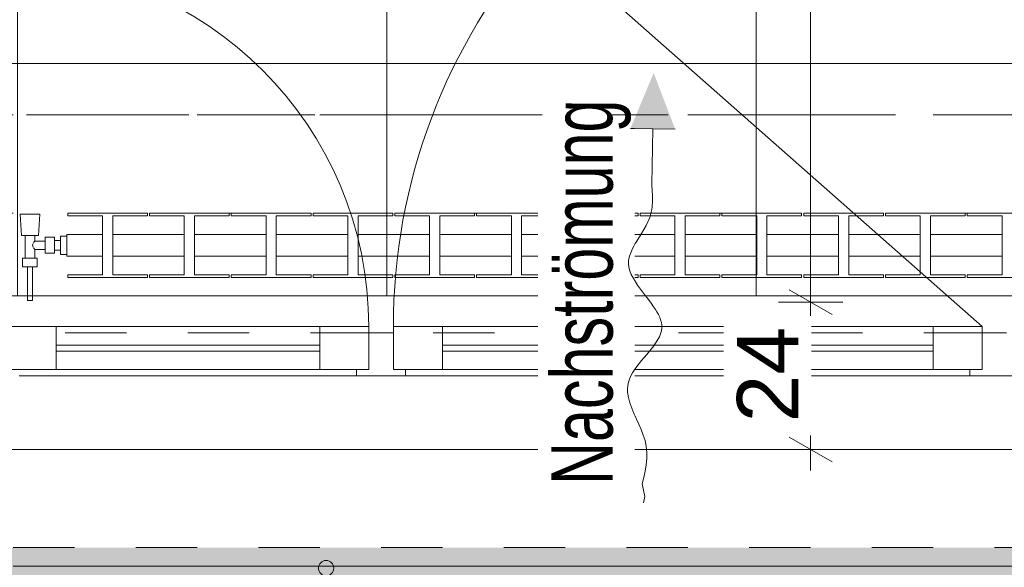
# Model space of a CAD drawing. Header units: metres. Extents: x -3.6 to 90.7, y -11.1 to 18.
# Tile 394 of 656: x 44.5 to 46.1, y -0.2 to 0.7. Entities that reach past the tile are written whole.
import ezdxf

# ---------------------------------------------------------------- set-up
doc = ezdxf.new("R2010")
doc.units = ezdxf.units.M
doc.header["$MEASUREMENT"] = 0
for name, pattern in [('Achse', [0.2, 0.1, -0.05, 0, -0.05]), ('Strichlinie doppelt', [0.546806, 0.264583, -0.105833, 0.070556, -0.105833]), ('Strichlinie eng', [0.115, 0.075, -0.04]), ('Untersicht', [0.1, 0.075, -0.025]), ('Wipeout_Contour', [1, 0, -1])]:
    doc.linetypes.add(name, pattern=pattern)
for name, color, linetype in [('152 - Bemaßung_ Beschriftung.Ausbau', 7, 'Continuous'), ('302 - Elemente.Schraffur', 7, 'Continuous'), ('451 - Universal.Achsen Raster', 7, 'Continuous'), ('603 - Struktur.Bodenplatte_ Decke Roh', 7, 'Continuous'), ('604 - Struktur.Wand Aussen', 7, 'Continuous'), ('608 - Struktur.Träger', 7, 'Continuous'), ('Neubau_152 - Bemaßung_ Beschriftung.Ausbau', 7, 'Continuous'), ('Neubau_650 - Abdeckung.Fußboden Aufbau', 7, 'Continuous'), ('Neubau_653 - Abdeckung.TB Verkofferung', 7, 'Continuous'), ('Neubau_801 - HKLSE.Heizung_ Klima_ Lüftung', 7, 'Continuous')]:
    doc.layers.add(name, color=color, linetype=linetype)
doc.styles.add('ERSTELLTER_STIL_2', font='txt')
doc.dimstyles.new('ERSTELLTER_STIL__1', dxfattribs={"dimtxt": 0.1, "dimasz": 0.0532, "dimexe": 0.18, "dimexo": 0.0625, "dimgap": 0, "dimtad": 1, "dimzin": 0, "dimdsep": 46, "dimtxsty": 'ERSTELLTER_STIL_2', "dimblk": 'ARROWHEAD_2', "dimblk1": 'ARROWHEAD_2', "dimblk2": 'ARROWHEAD_2', "dimcen": 0.09, "dimse1": 1, "dimse2": 1, "dimclrd": 7, "dimclre": 7, "dimclrt": 7, "dimazin": 0, "dimtfac": 1, "dimtdec": 4, "dimtmove": 0, "dimatfit": 3, "dimfxl": 1, "dimtolj": 1, "dimtzin": 0, "dimarcsym": 0})
doc.dimstyles.new('ERSTELLTER_STIL__2', dxfattribs={"dimtxt": 0.1, "dimasz": 0.0532, "dimexe": 0.18, "dimexo": 0.0625, "dimgap": 0, "dimtad": 1, "dimzin": 0, "dimdsep": 46, "dimtxsty": 'ERSTELLTER_STIL_2', "dimblk": 'ARROWHEAD_2', "dimblk1": 'ARROWHEAD_2', "dimblk2": 'ARROWHEAD_2', "dimcen": 0.09, "dimse1": 1, "dimse2": 1, "dimclrd": 7, "dimclre": 7, "dimclrt": 7, "dimazin": 0, "dimtfac": 1, "dimtdec": 4, "dimtmove": 2, "dimatfit": 3, "dimfxl": 1, "dimtolj": 1, "dimtzin": 0, "dimarcsym": 0})
doc.dimstyles.new('ERSTELLTER_STIL__3', dxfattribs={"dimtxt": 0.1, "dimasz": 0.0532, "dimexe": 0.18, "dimexo": 0.0625, "dimgap": 0, "dimtad": 1, "dimtih": 1, "dimtoh": 1, "dimzin": 0, "dimdsep": 46, "dimtxsty": 'ERSTELLTER_STIL_2', "dimblk": 'ARROWHEAD_2', "dimblk1": 'ARROWHEAD_2', "dimblk2": 'ARROWHEAD_2', "dimcen": 0.09, "dimse1": 1, "dimse2": 1, "dimclrd": 7, "dimclre": 7, "dimclrt": 7, "dimazin": 0, "dimtfac": 1, "dimtdec": 4, "dimtmove": 0, "dimatfit": 3, "dimfxl": 1, "dimtolj": 1, "dimtzin": 0, "dimarcsym": 0})

# ---------------------------------------------------------------- blocks, each defined once
blk = doc.blocks.new('*D352')
at = {"layer": '152 - Bemaßung_ Beschriftung.Ausbau', "color": 7, "linetype": 'Continuous', "lineweight": 5}
for p, q in [((-1.71, 0.0252), (-1.64, -0.0152)), ((-1.675, -0.145), (-1.675, 0.005)), ((-1.71, -0.1248), (-1.64, -0.1652)), ((-1.6225, -0.145), (-1.7275, -0.145)), ((-1.675, -0.1792), (-1.675, -0.145))]:
    blk.add_line(p, q, dxfattribs=at)
at = {"layer": '152 - Bemaßung_ Beschriftung.Ausbau', "color": 7, "lineweight": 5, "insert": (-1.6866, -0.1459), "char_height": 0.1, "attachment_point": 7, "rotation": 90, "style": 'ERSTELLTER_STIL_2'}
blk.add_mtext('\\A1;{\\pql;\\fArial|b0|i0|c0|p38;15}', dxfattribs=at)
blk = doc.blocks.new('ARROWHEAD_2')
at = {"color": 0, "linetype": 'Continuous', "lineweight": 0}
for p, q in [((-0.378, -0.655), (0.378, 0.655)), ((0, 0), (-1, 0))]:
    blk.add_line(p, q, dxfattribs=at)
blk = doc.blocks.new('*D353')
at = {"layer": '152 - Bemaßung_ Beschriftung.Ausbau', "color": 7, "linetype": 'Continuous', "lineweight": 5}
for p, q in [((-1.71, 0.0252), (-1.64, -0.0152)), ((-1.675, -0.145), (-1.675, 0.005))]:
    blk.add_line(p, q, dxfattribs=at)
blk = doc.blocks.new('*D362')
at = {"layer": '152 - Bemaßung_ Beschriftung.Ausbau', "color": 7, "linetype": 'Continuous', "lineweight": 5}
for p, q in [((-2.21, 0.0252), (-2.14, -0.0152)), ((-2.175, -0.145), (-2.175, 0.005)), ((-2.21, -0.1248), (-2.14, -0.1652)), ((-2.1225, -0.145), (-2.2275, -0.145)), ((-2.175, -0.1792), (-2.175, -0.145))]:
    blk.add_line(p, q, dxfattribs=at)
at = {"layer": '152 - Bemaßung_ Beschriftung.Ausbau', "color": 7, "lineweight": 5, "insert": (-2.1845, -0.1451), "char_height": 0.1, "attachment_point": 7, "rotation": 90, "style": 'ERSTELLTER_STIL_2'}
blk.add_mtext('\\A1;{\\pql;\\fArial|b0|i0|c0|p38;15}', dxfattribs=at)
blk = doc.blocks.new('*D363')
at = {"layer": '152 - Bemaßung_ Beschriftung.Ausbau', "color": 7, "linetype": 'Continuous', "lineweight": 5}
for p, q in [((-2.21, 0.2702), (-2.14, 0.2298)), ((-2.14, 0.2248), (-2.21, 0.2652)), ((-2.1225, 0.245), (-2.2275, 0.245)), ((-2.175, 0.005), (-2.175, 0.245)), ((-2.21, 0.0252), (-2.14, -0.0152)), ((-2.1225, 0.005), (-2.2275, 0.005)), ((-2.175, -0.145), (-2.175, 0.005))]:
    blk.add_line(p, q, dxfattribs=at)
at = {"layer": '152 - Bemaßung_ Beschriftung.Ausbau', "color": 7, "lineweight": 5, "insert": (-2.195, 0.0491), "char_height": 0.1, "attachment_point": 7, "rotation": 90, "style": 'ERSTELLTER_STIL_2'}
blk.add_mtext('\\A1;{\\pql;\\fArial|b0|i0|c0|p38;24}', dxfattribs=at)
blk = doc.blocks.new('*D404')
at = {"layer": '152 - Bemaßung_ Beschriftung.Ausbau', "color": 7, "linetype": 'Continuous', "lineweight": 5}
for p, q in [((44.38, -4.1125), (44.38, -4.0075)), ((46.78, -4.1125), (46.78, -4.0075)), ((44.4002, -4.025), (44.3598, -4.095)), ((46.8002, -4.025), (46.7598, -4.095)), ((44.38, -4.06), (46.78, -4.06))]:
    blk.add_line(p, q, dxfattribs=at)
at = {"layer": '152 - Bemaßung_ Beschriftung.Ausbau', "color": 7, "lineweight": 5, "char_height": 0.1, "attachment_point": 7, "style": 'ERSTELLTER_STIL_2'}
for s, insert in [('\\A1;{\\pql;\\fArial|b0|i0|c0|p38;2,40}', (45.447, -4.04)), ('\\A1;{\\pql;\\fArial|b0|i0|c0|p38;2,01}', (45.447, -4.18))]:
    blk.add_mtext(s, dxfattribs=dict(at, insert=insert))
blk = doc.blocks.new('*D441')
at = {"layer": '152 - Bemaßung_ Beschriftung.Ausbau', "color": 7, "linetype": 'Continuous', "lineweight": 5}
for p, q in [((43.9852, -4.525), (43.9448, -4.595)), ((47.2902, -4.525), (47.2498, -4.595)), ((43.965, -4.56), (47.27, -4.56))]:
    blk.add_line(p, q, dxfattribs=at)
at = {"layer": '152 - Bemaßung_ Beschriftung.Ausbau', "color": 7, "lineweight": 5, "char_height": 0.1, "attachment_point": 7, "style": 'ERSTELLTER_STIL_2'}
for s, insert in [('\\A1;{\\pql;\\fArial|b0|i0|c0|p38;3,30\\fArial|b0|i0|c0|p38;\\A1{\\H.66x;\\S5^  ;}}', (45.3835, -4.5594)), ('\\A1;{\\pql;\\fArial|b0|i0|c0|p38;14}', (47.098, -4.54))]:
    blk.add_mtext(s, dxfattribs=dict(at, insert=insert))
blk = doc.blocks.new('*D442')
at = {"layer": '152 - Bemaßung_ Beschriftung.Ausbau', "color": 7, "linetype": 'Continuous', "lineweight": 5}
for p, q in [((47.27, -4.6125), (47.27, -4.5075)), ((47.41, -4.6125), (47.41, -4.5075)), ((47.2902, -4.525), (47.2498, -4.595)), ((47.4302, -4.525), (47.3898, -4.595)), ((43.965, -4.56), (47.27, -4.56)), ((47.27, -4.56), (47.41, -4.56))]:
    blk.add_line(p, q, dxfattribs=at)
blk = doc.blocks.new('*D481')
at = {"layer": '152 - Bemaßung_ Beschriftung.Ausbau', "color": 7, "linetype": 'Continuous', "lineweight": 5}
for p, q in [((43.88, -5.1125), (43.88, -5.0075)), ((47.18, -5.1125), (47.18, -5.0075)), ((43.9002, -5.025), (43.8598, -5.095)), ((47.2002, -5.025), (47.1598, -5.095)), ((43.88, -5.06), (47.18, -5.06))]:
    blk.add_line(p, q, dxfattribs=at)
at = {"layer": '152 - Bemaßung_ Beschriftung.Ausbau', "color": 7, "lineweight": 5, "insert": (45.397, -5.04), "char_height": 0.1, "attachment_point": 7, "style": 'ERSTELLTER_STIL_2'}
blk.add_mtext('\\A1;{\\pql;\\fArial|b0|i0|c0|p38;3,30}', dxfattribs=at)
blk = doc.blocks.new('*D494')
at = {"layer": '152 - Bemaßung_ Beschriftung.Ausbau', "color": 7, "linetype": 'Continuous', "lineweight": 5}
for p, q in [((-0.165, -5.6125), (-0.165, -5.5075)), ((62.425, -5.6125), (62.425, -5.5075)), ((-0.1448, -5.525), (-0.1852, -5.595)), ((62.4048, -5.595), (62.4452, -5.525)), ((-0.1992, -5.56), (-0.165, -5.56)), ((-0.165, -5.56), (62.425, -5.56)), ((62.425, -5.56), (62.4593, -5.56))]:
    blk.add_line(p, q, dxfattribs=at)
at = {"layer": '152 - Bemaßung_ Beschriftung.Ausbau', "color": 7, "lineweight": 5, "insert": (30.959, -5.54), "char_height": 0.1, "attachment_point": 7, "style": 'ERSTELLTER_STIL_2'}
blk.add_mtext('\\A1;{\\pql;\\fArial|b0|i0|c0|p38;62,59}', dxfattribs=at)
blk = doc.blocks.new('*D611')
at = {"layer": '152 - Bemaßung_ Beschriftung.Ausbau', "color": 7, "linetype": 'Continuous', "lineweight": 5}
for p, q in [((45.7803, 0.245), (45.7803, 3.72)), ((45.7453, 0.2652), (45.8153, 0.2248)), ((45.8328, 0.245), (45.7278, 0.245)), ((45.7803, 0.005), (45.7803, 0.245)), ((45.7453, 0.0252), (45.8153, -0.0152)), ((45.8328, 0.005), (45.7278, 0.005)), ((45.7803, -0.0292), (45.7803, 0.005))]:
    blk.add_line(p, q, dxfattribs=at)
at = {"color": 254, "linetype": 'Wipeout_Contour', "lineweight": 0, "ltscale": 182.85335}
blk.add_wipeout([(45.7818, 0.0277), (45.7818, 0.2223), (45.6389, 0.2223), (45.6389, 0.0277)], dxfattribs=at).dxf.layer = '152 - Bemaßung_ Beschriftung.Ausbau'
at = {"layer": '152 - Bemaßung_ Beschriftung.Ausbau', "color": 7, "lineweight": 5, "insert": (45.7603, 0.0491), "char_height": 0.1, "attachment_point": 7, "rotation": 90, "style": 'ERSTELLTER_STIL_2'}
blk.add_mtext('\\A1;{\\pql;\\fArial|b0|i0|c0|p38;24}', dxfattribs=at)
blk = doc.blocks.new('*D612')
at = {"layer": '152 - Bemaßung_ Beschriftung.Ausbau', "color": 7, "linetype": 'Continuous', "lineweight": 5}
for p, q in [((45.7453, 3.7402), (45.8153, 3.6998)), ((45.8328, 3.72), (45.7278, 3.72)), ((45.7803, 0.245), (45.7803, 3.72)), ((45.7453, 0.2652), (45.8153, 0.2248))]:
    blk.add_line(p, q, dxfattribs=at)
at = {"layer": '152 - Bemaßung_ Beschriftung.Ausbau', "color": 7, "lineweight": 5, "char_height": 0.1, "attachment_point": 7, "rotation": 90, "style": 'ERSTELLTER_STIL_2'}
for s, insert in [('\\A1;{\\pql;\\fArial|b0|i0|c0|p38;17\\fArial|b0|i0|c0|p38;\\A1{\\H.66x;\\S5^  ;}}', (45.7614, 3.4979)), ('\\A1;{\\pql;\\fArial|b0|i0|c0|p38;3,47\\fArial|b0|i0|c0|p38;\\A1{\\H.66x;\\S5^  ;}}', (45.7797, 1.7235))]:
    blk.add_mtext(s, dxfattribs=dict(at, insert=insert))
blk = doc.blocks.new('*D617')
at = {"layer": '152 - Bemaßung_ Beschriftung.Ausbau', "color": 7, "linetype": 'Continuous', "lineweight": 5}
for p, q in [((44.3062, 0.8602), (44.3762, 0.8198)), ((44.3937, 0.84), (44.2887, 0.84)), ((44.3412, 0.71), (44.3412, 0.84)), ((44.3062, 0.7302), (44.3762, 0.6898)), ((44.3937, 0.71), (44.2887, 0.71)), ((44.3412, 0.245), (44.3412, 0.71))]:
    blk.add_line(p, q, dxfattribs=at)

msp = doc.modelspace()

# ---------------------------------------------------------------- hatches: boundary and pattern name
at = {"layer": '302 - Elemente.Schraffur', "linetype": 'Continuous', "lineweight": 0, "true_color": 0x191919}
msp.add_hatch(color=250, dxfattribs=at).paths.add_polyline_path([(43.73, -3.31), (55.22, -3.31), (55.22, -0.155), (43.73, -0.155)])
at = {"layer": 'Neubau_152 - Bemaßung_ Beschriftung.Ausbau', "linetype": 'Continuous', "lineweight": 13}
msp.add_hatch(color=1, dxfattribs=at).paths.add_polyline_path([(44.9779, -0.1883), (44.9788, -0.1931), (44.9815, -0.1971), (44.9856, -0.1998), (44.9904, -0.2008), (44.9951, -0.1998), (44.9992, -0.1971), (45.0019, -0.1931), (45.0029, -0.1883), (45.0019, -0.1835), (44.9992, -0.1794), (44.9951, -0.1767), (44.9904, -0.1758), (44.9856, -0.1767), (44.9815, -0.1794), (44.9788, -0.1835)])
at = {"layer": 'Neubau_650 - Abdeckung.Fußboden Aufbau', "linetype": 'Continuous', "lineweight": 13, "true_color": 0xafafaf}
h = msp.add_hatch(dxfattribs=at)
h.set_pattern_fill('Raster_60x60_Fuge_2mm_0001', color=253, style=0, pattern_type=2)
h.set_pattern_definition([(0, (46.29297, 3.6435), (0, 0.602), []), (90, (46.29297, 3.6435), (-0.602, 0), [])])
h.paths.add_polyline_path([(43.965, 0.255), (47.17, 0.255), (47.17, 0.71), (47.27, 0.71), (47.27, 3.72), (43.965, 3.72)])

# ---------------------------------------------------------------- linework, layer by layer
at = {"layer": '152 - Bemaßung_ Beschriftung.Ausbau', "color": 7, "linetype": 'Continuous', "lineweight": 13}
for p, q in [((45.5231, 0.5271), (45.5217, 0.4359)), ((45.5223, 0.4269), (45.5217, 0.4359)), ((45.5226, 0.4179), (45.5223, 0.4269)), ((45.5226, 0.409), (45.5226, 0.4179)), ((45.5219, 0.4001), (45.5226, 0.409)), ((45.5181, 0.3828), (45.5194, 0.3871)), ((45.5194, 0.3871), (45.5205, 0.3914)), ((45.5205, 0.3914), (45.5213, 0.3958)), ((45.5213, 0.3958), (45.5219, 0.4001)), ((45.5049, 0.357), (45.5123, 0.3697)), ((45.5123, 0.3697), (45.5181, 0.3828)), ((45.5159, 0.2492), (45.5114, 0.255)), ((45.5203, 0.2433), (45.5159, 0.2492)), ((45.5244, 0.2375), (45.5203, 0.2433)), ((45.5273, 0.2332), (45.5244, 0.2375)), ((45.5299, 0.2289), (45.5273, 0.2332)), ((45.5323, 0.2246), (45.5299, 0.2289)), ((45.5343, 0.2203), (45.5323, 0.2246)), ((45.5358, 0.216), (45.5343, 0.2203)), ((45.537, 0.2117), (45.5358, 0.216)), ((45.5376, 0.2075), (45.537, 0.2117)), ((45.5339, 0.1886), (45.5358, 0.1934)), ((45.5358, 0.1934), (45.5372, 0.1984)), ((45.5372, 0.1984), (45.5378, 0.2033)), ((45.5378, 0.2033), (45.5376, 0.2075)), ((45.5249, 0.174), (45.5339, 0.1886)), ((45.5131, 0.1595), (45.5249, 0.174)), ((45.5047, 0.1497), (45.5089, 0.1546)), ((45.5089, 0.1546), (45.5131, 0.1595)), ((45.5076, 0.0284), (45.5041, 0.0373)), ((45.5104, 0.0194), (45.5076, 0.0284)), ((45.5124, 0.0105), (45.5104, 0.0194)), ((45.5135, 0.0002), (45.5124, 0.0105)), ((45.5133, -0.01), (45.5135, 0.0002)), ((45.5123, -0.0203), (45.5133, -0.01)), ((45.5083, -0.0408), (45.5105, -0.0305)), ((45.5105, -0.0305), (45.5123, -0.0203)), ((45.5059, -0.051), (45.5083, -0.0408)), ((45.5059, -0.051), (45.508, -0.0613)), ((45.508, -0.0613), (45.5099, -0.0717)), ((45.5077, -0.0819), (45.5099, -0.0717))]:
    msp.add_line(p, q, dxfattribs=at)
at = {"layer": '603 - Struktur.Bodenplatte_ Decke Roh', "color": 7, "linetype": 'Continuous', "lineweight": 18, "flags": 128}
msp.add_lwpolyline([(-0.015, 0.005), (62.275, 0.005), (62.275, 13.695), (50.78, 13.695), (50.78, 13.455), (50.78, 13), (50.84, 13), (50.84, 8.585), (49.03, 8.585), (49.03, 8.725), (47.41, 8.725), (47.41, 13), (47.48, 13), (47.48, 13.455), (47.48, 13.695), (14.78, 13.695)], dxfattribs=at)
at = {"layer": '604 - Struktur.Wand Aussen', "color": 7, "linetype": 'Continuous', "lineweight": 9}
for p, q in [((46.06, 0.205), (45.34, 0.84)), ((44.39, 0.255), (46.77, 0.255)), ((44.48, -0.185), (46.68, -0.185))]:
    msp.add_line(p, q, dxfattribs=at)
at = {"layer": '604 - Struktur.Wand Aussen', "color": 7, "linetype": 'Strichlinie eng', "lineweight": 9}
for p, q in [((44.39, 0.255), (46.77, 0.255)), ((44.48, -0.155), (46.68, -0.155))]:
    msp.add_line(p, q, dxfattribs=at)
at = {"layer": '604 - Struktur.Wand Aussen', "color": 7, "linetype": 'Continuous', "lineweight": 13}
for p, q in [((44.47, 0.205), (44.55, 0.205)), ((44.55, 0.205), (44.98, 0.205)), ((44.55, 0.205), (44.55, 0.135)), ((44.98, 0.135), (44.98, 0.205)), ((44.98, 0.205), (45.06, 0.205)), ((45.06, 0.205), (45.06, 0.135)), ((45.06, 0.135), (45.06, 0.195)), ((45.06, 0.195), (45.08, 0.195)), ((45.08, 0.195), (45.1, 0.195)), ((45.1, 0.135), (45.1, 0.205)), ((45.1, 0.205), (45.18, 0.205)), ((45.1, 0.195), (45.1, 0.135)), ((45.18, 0.205), (45.98, 0.205)), ((45.18, 0.205), (45.18, 0.135)), ((45.98, 0.135), (45.98, 0.205)), ((45.98, 0.205), (46.06, 0.205)), ((46.06, 0.205), (46.06, 0.135)), ((46.06, 0.135), (46.06, 0.195)), ((46.06, 0.195), (46.08, 0.195)), ((46.08, 0.195), (46.1, 0.195)), ((44.55, 0.175), (44.98, 0.175)), ((44.98, 0.165), (44.55, 0.165)), ((45.18, 0.175), (45.98, 0.175)), ((45.98, 0.165), (45.18, 0.165)), ((44.55, 0.135), (44.47, 0.135)), ((44.98, 0.135), (44.55, 0.135)), ((45.06, 0.135), (44.98, 0.135)), ((45.04, 0.125), (45.04, 0.135)), ((45.04, 0.135), (45.06, 0.135)), ((45.1, 0.135), (45.12, 0.135)), ((45.18, 0.135), (45.1, 0.135)), ((45.12, 0.135), (45.12, 0.125)), ((45.98, 0.135), (45.18, 0.135)), ((46.06, 0.135), (45.98, 0.135)), ((46.04, 0.125), (46.04, 0.135)), ((46.04, 0.135), (46.06, 0.135)), ((45.04, 0.125), (44.49, 0.125)), ((45.08, 0.125), (45.04, 0.125)), ((45.12, 0.125), (45.08, 0.125)), ((46.04, 0.125), (45.12, 0.125)), ((46.08, 0.125), (46.04, 0.125)), ((46.12, 0.125), (46.08, 0.125))]:
    msp.add_line(p, q, dxfattribs=at)
at = {"layer": '604 - Struktur.Wand Aussen', "color": 7, "linetype": 'Continuous', "lineweight": 9}
for centre, radius, start, end in [((46.06, 0.205), 0.96, 138.5902, 180), ((44.47, 0.205), 0.59, 0, 90)]:
    msp.add_arc(centre, radius, start, end, dxfattribs=at)
at = {"layer": '608 - Struktur.Träger', "color": 7, "linetype": 'Achse', "lineweight": 9}
msp.add_line((0.38, 0.55), (61.88, 0.55), dxfattribs=at)
at = {"layer": '608 - Struktur.Träger', "color": 7, "linetype": 'Untersicht', "lineweight": 13}
msp.add_line((0.38, 0.39), (61.88, 0.39), dxfattribs=at)
at = {"layer": 'Neubau_152 - Bemaßung_ Beschriftung.Ausbau', "color": 1, "linetype": 'Continuous', "lineweight": 9}
msp.add_circle((44.9904, -0.1883), 0.0125, dxfattribs=at)
at = {"layer": 'Neubau_650 - Abdeckung.Fußboden Aufbau', "color": 1, "linetype": 'Continuous', "lineweight": 13, "flags": 128}
msp.add_lwpolyline([(47.27, 3.72), (47.27, 0.71), (47.17, 0.71), (47.17, 0.255), (43.965, 0.255)], dxfattribs=at)
at = {"layer": 'Neubau_653 - Abdeckung.TB Verkofferung', "color": 1, "linetype": 'Untersicht', "lineweight": 9}
msp.add_line((43.965, 0.195), (47.27, 0.195), dxfattribs=at)
at = {"layer": 'Neubau_801 - HKLSE.Heizung_ Klima_ Lüftung', "color": 1, "linetype": 'Continuous', "lineweight": 5}
for p, q in [((44.4962, 0.3885), (44.4915, 0.3885)), ((44.4915, 0.3885), (44.4962, 0.3885)), ((44.4935, 0.3535), (44.4915, 0.3885)), ((44.5075, 0.3885), (44.4962, 0.3885)), ((44.4962, 0.3885), (44.5075, 0.3885)), ((44.5188, 0.3885), (44.5075, 0.3885)), ((44.5075, 0.3885), (44.5188, 0.3885)), ((44.5188, 0.3885), (44.5235, 0.3885)), ((44.5235, 0.3885), (44.5188, 0.3885)), ((44.5215, 0.3535), (44.5235, 0.3885)), ((44.5692, 0.39), (44.6992, 0.39)), ((44.5692, 0.3856), (44.5692, 0.39)), ((44.5692, 0.39), (44.6992, 0.39)), ((44.5692, 0.3856), (44.5692, 0.39)), ((44.6258, 0.3856), (44.5692, 0.3856)), ((44.6258, 0.2894), (44.6258, 0.3856)), ((44.6992, 0.3856), (44.6425, 0.3856)), ((44.6425, 0.3856), (44.6425, 0.2894)), ((44.6992, 0.39), (44.6992, 0.3856)), ((44.7025, 0.39), (44.8325, 0.39)), ((44.7025, 0.3856), (44.7025, 0.39)), ((44.7025, 0.39), (44.8325, 0.39)), ((44.7025, 0.3856), (44.7025, 0.39)), ((44.7592, 0.3856), (44.7025, 0.3856)), ((44.7592, 0.2894), (44.7592, 0.3856)), ((44.8325, 0.3856), (44.7758, 0.3856)), ((44.7758, 0.3856), (44.7758, 0.2894)), ((44.8325, 0.39), (44.8325, 0.3856)), ((44.8325, 0.39), (44.8325, 0.3856)), ((44.8358, 0.39), (44.9658, 0.39)), ((44.8358, 0.39), (44.9658, 0.39)), ((44.8358, 0.3856), (44.8358, 0.39)), ((44.8925, 0.3856), (44.8358, 0.3856)), ((44.8925, 0.2894), (44.8925, 0.3856)), ((44.9658, 0.3856), (44.9092, 0.3856)), ((44.9092, 0.3856), (44.9092, 0.2894)), ((44.9658, 0.39), (44.9658, 0.3856)), ((44.9658, 0.39), (44.9658, 0.3856)), ((44.9692, 0.39), (45.0992, 0.39)), ((44.9692, 0.39), (45.0992, 0.39)), ((44.9692, 0.3856), (44.9692, 0.39)), ((45.0258, 0.3856), (44.9692, 0.3856)), ((45.0258, 0.2894), (45.0258, 0.3856)), ((45.0992, 0.3856), (45.0425, 0.3856)), ((45.0425, 0.3856), (45.0425, 0.2894)), ((45.0992, 0.39), (45.0992, 0.3856)), ((45.1025, 0.39), (45.2325, 0.39)), ((45.1025, 0.3856), (45.1025, 0.39)), ((45.1025, 0.39), (45.2325, 0.39)), ((45.1025, 0.3856), (45.1025, 0.39)), ((45.1592, 0.3856), (45.1025, 0.3856)), ((45.1592, 0.2894), (45.1592, 0.3856)), ((45.2325, 0.3856), (45.1758, 0.3856)), ((45.1758, 0.3856), (45.1758, 0.2894)), ((45.2325, 0.39), (45.2325, 0.3856)), ((45.2325, 0.39), (45.2325, 0.3856)), ((45.2358, 0.39), (45.3658, 0.39)), ((45.2358, 0.39), (45.3658, 0.39)), ((45.2358, 0.3856), (45.2358, 0.39)), ((45.2925, 0.3856), (45.2358, 0.3856)), ((45.2925, 0.2894), (45.2925, 0.3856)), ((45.3658, 0.3856), (45.3092, 0.3856)), ((45.3092, 0.3856), (45.3092, 0.2894)), ((45.3658, 0.39), (45.3658, 0.3856)), ((45.3692, 0.39), (45.4992, 0.39)), ((45.3692, 0.3856), (45.3692, 0.39)), ((45.3692, 0.39), (45.4992, 0.39)), ((45.3692, 0.3856), (45.3692, 0.39)), ((45.4258, 0.3856), (45.3692, 0.3856)), ((45.4258, 0.2894), (45.4258, 0.3856)), ((45.4992, 0.3856), (45.4425, 0.3856)), ((45.4425, 0.3856), (45.4425, 0.2894)), ((45.4992, 0.39), (45.4992, 0.3856)), ((45.5025, 0.39), (45.6325, 0.39)), ((45.5025, 0.39), (45.6325, 0.39)), ((45.5025, 0.3856), (45.5025, 0.39)), ((45.5592, 0.3856), (45.5025, 0.3856)), ((45.5592, 0.2894), (45.5592, 0.3856)), ((45.6325, 0.3856), (45.5758, 0.3856)), ((45.5758, 0.3856), (45.5758, 0.2894)), ((45.6325, 0.39), (45.6325, 0.3856)), ((45.6325, 0.39), (45.6325, 0.3856)), ((45.6358, 0.39), (45.7658, 0.39)), ((45.6358, 0.39), (45.7658, 0.39)), ((45.6358, 0.3856), (45.6358, 0.39)), ((45.6925, 0.3856), (45.6358, 0.3856)), ((45.6925, 0.2894), (45.6925, 0.3856)), ((45.7658, 0.3856), (45.7092, 0.3856)), ((45.7092, 0.3856), (45.7092, 0.2894)), ((45.7658, 0.39), (45.7658, 0.3856)), ((45.7658, 0.39), (45.7658, 0.3856)), ((45.7692, 0.39), (45.8992, 0.39)), ((45.7692, 0.3856), (45.7692, 0.39)), ((45.7692, 0.39), (45.8992, 0.39)), ((45.7692, 0.3856), (45.7692, 0.39)), ((45.8258, 0.3856), (45.7692, 0.3856)), ((45.8258, 0.2894), (45.8258, 0.3856)), ((45.8992, 0.3856), (45.8425, 0.3856)), ((45.8425, 0.3856), (45.8425, 0.2894)), ((45.8992, 0.39), (45.8992, 0.3856)), ((45.9025, 0.39), (46.0325, 0.39)), ((45.9025, 0.39), (46.0325, 0.39)), ((45.9025, 0.3856), (45.9025, 0.39)), ((45.9592, 0.3856), (45.9025, 0.3856)), ((45.9592, 0.2894), (45.9592, 0.3856)), ((46.0325, 0.3856), (45.9758, 0.3856)), ((45.9758, 0.3856), (45.9758, 0.2894)), ((46.0325, 0.39), (46.0325, 0.3856)), ((46.0358, 0.39), (46.1658, 0.39)), ((46.0358, 0.39), (46.1658, 0.39)), ((46.0358, 0.3856), (46.0358, 0.39)), ((46.0925, 0.3856), (46.0358, 0.3856)), ((46.0925, 0.2894), (46.0925, 0.3856)), ((44.4976, 0.3535), (44.4935, 0.3535)), ((44.5075, 0.3535), (44.4976, 0.3535)), ((44.4995, 0.3165), (44.4995, 0.3535)), ((44.5174, 0.3535), (44.5075, 0.3535)), ((44.5155, 0.3445), (44.5155, 0.3535)), ((44.5215, 0.3535), (44.5174, 0.3535)), ((44.5675, 0.3499), (44.5675, 0.355)), ((44.5675, 0.355), (44.6258, 0.355)), ((44.6425, 0.355), (44.7592, 0.355)), ((44.7758, 0.355), (44.8925, 0.355)), ((44.9092, 0.355), (45.0258, 0.355)), ((45.0425, 0.355), (45.1592, 0.355)), ((45.1758, 0.355), (45.2925, 0.355)), ((45.3092, 0.355), (45.4258, 0.355)), ((45.4425, 0.355), (45.5592, 0.355)), ((45.5758, 0.355), (45.6925, 0.355)), ((45.7092, 0.355), (45.8258, 0.355)), ((45.8425, 0.355), (45.9592, 0.355)), ((45.9758, 0.355), (46.0925, 0.355)), ((44.5114, 0.3375), (44.5128, 0.3404)), ((44.5128, 0.3346), (44.5114, 0.3375)), ((44.5133, 0.3414), (44.5138, 0.3424)), ((44.5138, 0.3424), (44.5155, 0.3445)), ((44.5155, 0.3445), (44.5325, 0.3445)), ((44.5325, 0.344), (44.5325, 0.3505)), ((44.5325, 0.3505), (44.5475, 0.3505)), ((44.5325, 0.331), (44.5325, 0.344)), ((44.5475, 0.344), (44.5475, 0.3505)), ((44.5475, 0.3455), (44.5575, 0.3455)), ((44.5475, 0.331), (44.5475, 0.344)), ((44.5575, 0.3375), (44.5575, 0.3522)), ((44.5575, 0.3522), (44.5675, 0.3522)), ((44.5575, 0.3522), (44.5675, 0.3522)), ((44.5575, 0.3375), (44.5575, 0.3522)), ((44.5575, 0.3522), (44.5675, 0.3522)), ((44.5575, 0.3522), (44.5675, 0.3522)), ((44.5575, 0.3432), (44.5575, 0.3455)), ((44.5575, 0.3375), (44.5575, 0.3432)), ((44.5575, 0.3228), (44.5575, 0.3375)), ((44.5575, 0.3228), (44.5575, 0.3375)), ((44.5575, 0.3318), (44.5575, 0.3375)), ((44.5675, 0.3375), (44.5675, 0.3499)), ((44.5675, 0.3251), (44.5675, 0.3375)), ((44.5138, 0.3326), (44.5133, 0.3336)), ((44.5155, 0.3305), (44.5138, 0.3326)), ((44.5155, 0.3165), (44.5155, 0.3305)), ((44.5155, 0.3305), (44.5325, 0.3305)), ((44.5325, 0.3245), (44.5325, 0.331)), ((44.5325, 0.3245), (44.5475, 0.3245)), ((44.5475, 0.3245), (44.5475, 0.331)), ((44.5475, 0.3295), (44.5575, 0.3295)), ((44.5575, 0.3295), (44.5575, 0.3318)), ((44.5575, 0.3228), (44.5675, 0.3228)), ((44.5575, 0.3228), (44.5675, 0.3228)), ((44.5675, 0.32), (44.5675, 0.3251)), ((44.5015, 0.3165), (44.4955, 0.3165)), ((44.4955, 0.3025), (44.4955, 0.3165)), ((44.5135, 0.3165), (44.5015, 0.3165)), ((44.5195, 0.3165), (44.5135, 0.3165)), ((44.5195, 0.3025), (44.5195, 0.3165)), ((44.5675, 0.32), (44.6258, 0.32)), ((44.6425, 0.32), (44.7592, 0.32)), ((44.7758, 0.32), (44.8925, 0.32)), ((44.9092, 0.32), (45.0258, 0.32)), ((45.0425, 0.32), (45.1592, 0.32)), ((45.1758, 0.32), (45.2925, 0.32)), ((45.3092, 0.32), (45.4258, 0.32)), ((45.4425, 0.32), (45.5592, 0.32)), ((45.5758, 0.32), (45.6925, 0.32)), ((45.7092, 0.32), (45.8258, 0.32)), ((45.8425, 0.32), (45.9592, 0.32)), ((45.9758, 0.32), (46.0925, 0.32)), ((44.5015, 0.3025), (44.4955, 0.3025)), ((44.5135, 0.3025), (44.5015, 0.3025)), ((44.5035, 0.2475), (44.5035, 0.3025)), ((44.5047, 0.3025), (44.5035, 0.3025)), ((44.5075, 0.3025), (44.5047, 0.3025)), ((44.5103, 0.3025), (44.5075, 0.3025)), ((44.5115, 0.3025), (44.5103, 0.3025)), ((44.5115, 0.2475), (44.5115, 0.3025)), ((44.5195, 0.3025), (44.5135, 0.3025)), ((44.5692, 0.285), (44.5692, 0.2894)), ((44.5692, 0.285), (44.5692, 0.2894)), ((44.5692, 0.2894), (44.6258, 0.2894)), ((44.6425, 0.2894), (44.6992, 0.2894)), ((44.6992, 0.2894), (44.6992, 0.285)), ((44.7025, 0.285), (44.7025, 0.2894)), ((44.7025, 0.285), (44.7025, 0.2894)), ((44.7025, 0.2894), (44.7592, 0.2894)), ((44.7758, 0.2894), (44.8325, 0.2894)), ((44.8325, 0.2894), (44.8325, 0.285)), ((44.8325, 0.2894), (44.8325, 0.285)), ((44.8358, 0.285), (44.8358, 0.2894)), ((44.8358, 0.2894), (44.8925, 0.2894)), ((44.9092, 0.2894), (44.9658, 0.2894)), ((44.9658, 0.2894), (44.9658, 0.285)), ((44.9658, 0.2894), (44.9658, 0.285)), ((44.9692, 0.285), (44.9692, 0.2894)), ((44.9692, 0.2894), (45.0258, 0.2894)), ((45.0425, 0.2894), (45.0992, 0.2894)), ((45.0992, 0.2894), (45.0992, 0.285)), ((45.1025, 0.285), (45.1025, 0.2894)), ((45.1025, 0.285), (45.1025, 0.2894)), ((45.1025, 0.2894), (45.1592, 0.2894)), ((45.1758, 0.2894), (45.2325, 0.2894)), ((45.2325, 0.2894), (45.2325, 0.285)), ((45.2325, 0.2894), (45.2325, 0.285)), ((45.2358, 0.285), (45.2358, 0.2894)), ((45.2358, 0.2894), (45.2925, 0.2894)), ((45.3092, 0.2894), (45.3658, 0.2894)), ((45.3658, 0.2894), (45.3658, 0.285)), ((45.3692, 0.285), (45.3692, 0.2894)), ((45.3692, 0.285), (45.3692, 0.2894)), ((45.3692, 0.2894), (45.4258, 0.2894)), ((45.4425, 0.2894), (45.4992, 0.2894)), ((45.4992, 0.2894), (45.4992, 0.285)), ((45.5025, 0.285), (45.5025, 0.2894)), ((45.5025, 0.2894), (45.5592, 0.2894)), ((45.5758, 0.2894), (45.6325, 0.2894)), ((45.6325, 0.2894), (45.6325, 0.285)), ((45.6325, 0.2894), (45.6325, 0.285)), ((45.6358, 0.285), (45.6358, 0.2894)), ((45.6358, 0.2894), (45.6925, 0.2894)), ((45.7092, 0.2894), (45.7658, 0.2894)), ((45.7658, 0.2894), (45.7658, 0.285)), ((45.7658, 0.2894), (45.7658, 0.285)), ((45.7692, 0.285), (45.7692, 0.2894)), ((45.7692, 0.285), (45.7692, 0.2894)), ((45.7692, 0.2894), (45.8258, 0.2894)), ((45.8425, 0.2894), (45.8992, 0.2894)), ((45.8992, 0.2894), (45.8992, 0.285)), ((45.9025, 0.285), (45.9025, 0.2894)), ((45.9025, 0.2894), (45.9592, 0.2894)), ((45.9758, 0.2894), (46.0325, 0.2894)), ((46.0325, 0.2894), (46.0325, 0.285)), ((46.0358, 0.285), (46.0358, 0.2894)), ((46.0358, 0.2894), (46.0925, 0.2894)), ((44.6992, 0.285), (44.5692, 0.285)), ((44.8325, 0.285), (44.7025, 0.285)), ((44.9658, 0.285), (44.8358, 0.285)), ((45.0992, 0.285), (44.9692, 0.285)), ((45.2325, 0.285), (45.1025, 0.285)), ((45.3658, 0.285), (45.2358, 0.285)), ((45.4992, 0.285), (45.3692, 0.285)), ((45.6325, 0.285), (45.5025, 0.285)), ((45.7658, 0.285), (45.6358, 0.285)), ((45.8992, 0.285), (45.7692, 0.285)), ((46.0325, 0.285), (45.9025, 0.285)), ((46.1658, 0.285), (46.0358, 0.285)), ((44.5047, 0.2475), (44.5035, 0.2475)), ((44.5075, 0.2475), (44.5047, 0.2475)), ((44.5103, 0.2475), (44.5075, 0.2475)), ((44.5115, 0.2475), (44.5103, 0.2475))]:
    msp.add_line(p, q, dxfattribs=at)

# ---------------------------------------------------------------- dimensions: what is measured, and where the dimension line sits
at = {"layer": '152 - Bemaßung_ Beschriftung.Ausbau', "color": 7, "linetype": 'Continuous', "lineweight": 5}
dim = msp.add_linear_dim(base=(62.425, -5.56), p1=(-0.165, -0.145), p2=(62.425, -0.145), dimstyle='ERSTELLTER_STIL__3', dxfattribs=at)
dim.commit()
dim.dimension.update_dxf_attribs({"geometry": '*D494', "text_midpoint": (31.127, -5.49), "dimtype": 160})

# ---------------------------------------------------------------- next in the draw order: wipeouts: each hides what was drawn before it
at = {"color": 7, "linetype": 'Wipeout_Contour', "lineweight": 9, "ltscale": 181.6769}
msp.add_wipeout([(45.3361, -0.0526), (45.3361, 0.5621), (45.4933, 0.5621), (45.4933, -0.0526)], dxfattribs=at).dxf.layer = '152 - Bemaßung_ Beschriftung.Ausbau'

# ---------------------------------------------------------------- next in the draw order: hatches: boundary and pattern name
at = {"layer": '152 - Bemaßung_ Beschriftung.Ausbau', "linetype": 'Continuous', "lineweight": 50}
msp.add_hatch(color=7, dxfattribs=at).paths.add_polyline_path([(45.5596, 0.5266), (45.5245, 0.6183), (45.4866, 0.5277)])

# ---------------------------------------------------------------- next in the draw order: linework, layer by layer
at = {"layer": '152 - Bemaßung_ Beschriftung.Ausbau', "color": 7, "linetype": 'Continuous', "lineweight": 13}
for p, q in [((45.5596, 0.5266), (45.4866, 0.5277)), ((45.4971, 0.3445), (45.5049, 0.357)), ((45.4923, 0.3363), (45.4946, 0.3404)), ((45.4946, 0.3404), (45.4971, 0.3445)), ((45.4851, 0.32), (45.4865, 0.324)), ((45.4865, 0.324), (45.4881, 0.3281)), ((45.4881, 0.3281), (45.4901, 0.3322)), ((45.4901, 0.3322), (45.4923, 0.3363)), ((45.4834, 0.3077), (45.4835, 0.3118)), ((45.484, 0.3019), (45.4834, 0.3077)), ((45.4835, 0.3118), (45.4841, 0.3159)), ((45.4841, 0.3159), (45.4851, 0.32)), ((45.4855, 0.296), (45.484, 0.3019)), ((45.4878, 0.2902), (45.4855, 0.296)), ((45.4981, 0.2726), (45.4878, 0.2902)), ((45.5114, 0.255), (45.4981, 0.2726)), ((45.4968, 0.1399), (45.5007, 0.1448)), ((45.5007, 0.1448), (45.5047, 0.1497)), ((45.4872, 0.1248), (45.49, 0.1299)), ((45.49, 0.1299), (45.4932, 0.1349)), ((45.4932, 0.1349), (45.4968, 0.1399)), ((45.4822, 0.1091), (45.4832, 0.1145)), ((45.4832, 0.1145), (45.4849, 0.1197)), ((45.4849, 0.1197), (45.4872, 0.1248)), ((45.4818, 0.1036), (45.4822, 0.1091)), ((45.482, 0.0981), (45.4818, 0.1036)), ((45.4834, 0.0897), (45.482, 0.0981)), ((45.4857, 0.0811), (45.4834, 0.0897)), ((45.4924, 0.0638), (45.4857, 0.0811)), ((45.5003, 0.0462), (45.4924, 0.0638)), ((45.5041, 0.0373), (45.5003, 0.0462))]:
    msp.add_line(p, q, dxfattribs=at)
at = {"layer": '451 - Universal.Achsen Raster', "color": 160, "linetype": 'Strichlinie doppelt', "lineweight": 9, "true_color": 0x3232ff}
msp.add_line((64.935, 0.55), (-3.175, 0.55), dxfattribs=at)

# ---------------------------------------------------------------- next in the draw order: texts
at = {"layer": '152 - Bemaßung_ Beschriftung.Ausbau', "color": 7, "linetype": 'Continuous', "lineweight": 9, "insert": (45.4878, -0.0526), "char_height": 0.1, "attachment_point": 7, "rotation": 90, "style": 'ERSTELLTER_STIL_2'}
msp.add_mtext('\\A1;{\\W0.690901x;\\pql;\\fArial|b0|i0|c0|p38;Nachströmung}', dxfattribs=at)

# ---------------------------------------------------------------- next in the draw order: dimensions: what is measured, and where the dimension line sits
at = {"layer": '152 - Bemaßung_ Beschriftung.Ausbau', "color": 7, "linetype": 'Continuous', "lineweight": 5}
for base, p1, p2, picture, middle in [((47.26997, -4.56), (43.96499, 0.255), (47.26997, 2.94998), '*D441', (45.64847, -4.49)), ((47.41, -4.56), (47.27, 2.95), (47.41, 2.95), '*D442', (47.1742, -4.49)), ((47.18, -5.06), (43.88, 0.25), (47.18, 0.7), '*D481', (45.5268, -4.99)), ((46.78, -4.06), (44.38, 0.125), (46.78, 0.125), '*D404', (45.5769, -3.99))]:
    dim = msp.add_linear_dim(base=base, p1=p1, p2=p2, dimstyle='ERSTELLTER_STIL__3', dxfattribs=at)
    dim.commit()
    dim.dimension.update_dxf_attribs({"geometry": picture, "text_midpoint": middle, "dimtype": 160})
for base, p1, p2, dimstyle, picture, middle in [((-2.175, 0.245), (62.275, 0.005), (0.69, 0.245), 'ERSTELLTER_STIL__1', '*D363', (-2.245, 0.1253)), ((-2.175, 0.005), (-0.165, -0.145), (62.275, 0.005), 'ERSTELLTER_STIL__2', '*D362', (-2.2345, -0.0689)), ((-1.675, 0.005), (-0.165, -0.145), (62.275, 0.005), 'ERSTELLTER_STIL__2', '*D352', (-1.7366, -0.0697)), ((-1.675, 0.005), (62.275025, 0.005), (-0.015, 0.005), 'ERSTELLTER_STIL__1', '*D353', (-1.7450000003, 0.001853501))]:
    dim = msp.add_linear_dim(base=base, p1=p1, p2=p2, angle=90, dimstyle=dimstyle, dxfattribs=at)
    dim.commit()
    dim.dimension.update_dxf_attribs({"geometry": picture, "text_midpoint": middle, "dimtype": 160, "text_rotation": 90})

# ---------------------------------------------------------------- next in the draw order: dimensions: what is measured, and where the dimension line sits
dim = msp.add_linear_dim(base=(45.7803, 0.245), p1=(45.7803, 0.005), p2=(22.1775, 0.245), angle=90, dimstyle='ERSTELLTER_STIL__1', dxfattribs=at)
dim.commit()
dim.dimension.update_dxf_attribs({"geometry": '*D611', "text_midpoint": (45.7103, 0.1253), "dimtype": 160, "text_rotation": 90})

# ---------------------------------------------------------------- next in the draw order: dimensions: what is measured, and where the dimension line sits
for base, p1, p2, picture, middle in [((45.780333, 3.719998), (22.1775, 0.245), (44.709987, 3.719998), '*D612', (45.710333, 1.988441)), ((44.3412, 0.84), (43.965, 0.71), (45.495, 0.84), '*D617', (44.2712, 0.6142))]:
    dim = msp.add_linear_dim(base=base, p1=p1, p2=p2, angle=90, dimstyle='ERSTELLTER_STIL__1', dxfattribs=at)
    dim.commit()
    dim.dimension.update_dxf_attribs({"geometry": picture, "text_midpoint": middle, "dimtype": 160, "text_rotation": 90})

doc.saveas('drawing.dxf')
